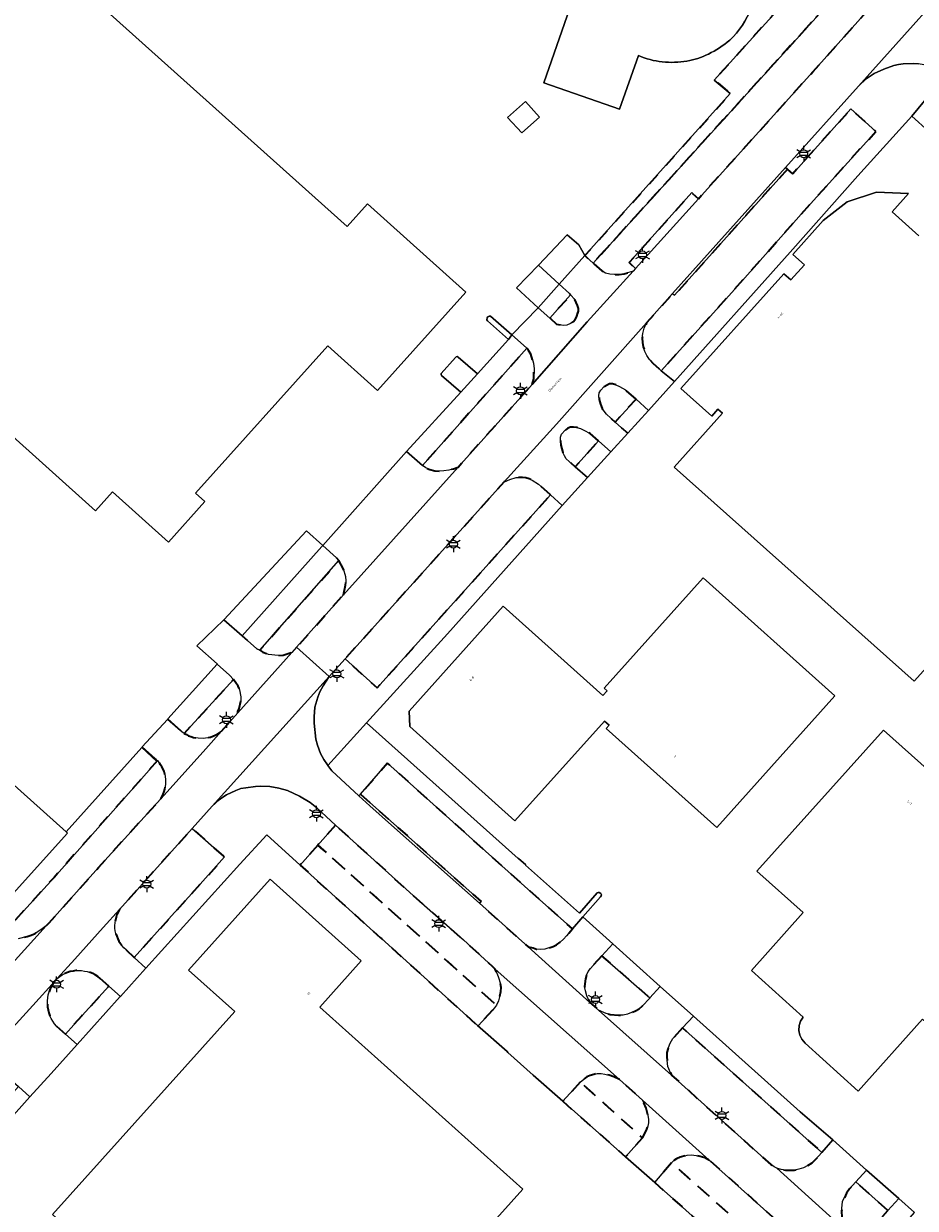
# Model space of a CAD drawing. Extents: x 105780 to 185197, y 477999 to 525027.
# Tile 223 of 562: x 107018 to 107160, y 478290 to 478479. Entities that reach past the tile are written whole.
import ezdxf
from ezdxf.enums import TextEntityAlignment as Align

# ---------------------------------------------------------------- set-up
doc = ezdxf.new("R2010")
doc.units = 0
doc.linetypes.add('XX-HIDDEN', pattern=[4, 2, -2])
for name, color, linetype, lineweight in [('B-GV-GR-HAAG_01-G', 252, 'GR-HAAG1', 13), ('B-GV-GR-MATERIAALGRENS-G', 252, 'XX-HIDDEN', 35), ('B-RO-IE-MEUBILAIR_WEGMEUBILAIR-S', 252, 'Continuous', 25), ('B-XX-KG-KADASTRAAL_BEBOUWING-G', 252, 'Continuous', 20), ('B1-WE-OG-BEBOUWING-T18', 7, 'Continuous', 18), ('B1-WE-OG-TERREIN_ERF-GV', 252, 'Continuous', 18), ('B1-WE-OG-TOPOGRAFIE-T18', 10, 'Continuous', 18), ('B1-WE-VH-VERHARDING_ASFALT-GV', 252, 'Continuous', 18), ('B1-WE-VH-VERHARDING_BETONSTRAATSTEEN-GV', 252, 'Continuous', 18), ('B1-WE-VH-VERHARDING_TEGEL-GV', 252, 'Continuous', 18)]:
    doc.layers.add(name, color=color, linetype=linetype, lineweight=lineweight)
doc.styles.add('NLCS-ISO', font='NLCS-ISO.ttf')
doc.styles.add('NLCS-ISO-M200-T18', font='NLCS-ISO.ttf', dxfattribs={"height": 0.36})
doc.linetypes.add('GR-HAAG1', pattern='A,6,[176,NLCS.shx,S=0.125,R=0,X=0,Y=0],-2', length=8)

# ---------------------------------------------------------------- blocks, each defined once
blk = doc.blocks.new('B-SIE-WEG_LICHTMAST-SO')
at = {"ltscale": 0.1}
for p, q in [((-1.1, 0.63), (-2.19, 1.27)), ((0, 1.27), (0, 2.53)), ((1.1, 0.63), (2.19, 1.27)), ((-1.1, -0.63), (-2.19, -1.27)), ((0, -1.27), (0, -2.53)), ((1.1, -0.63), (2.19, -1.27))]:
    blk.add_line(p, q, dxfattribs=at)
at = {"flags": 128}
for points in [[(-1.16, 0.5), (1.16, 0.5)], [(-1.16, -0.5), (1.16, -0.5)]]:
    blk.add_lwpolyline(points, dxfattribs=at)
at = {"ltscale": 0.1}
blk.add_circle((0, 0), 1.27, dxfattribs=at)
at = {"style": 'NLCS-ISO'}
blk.add_attdef('TYPE', text='', height=1.8, dxfattribs=at).set_placement((0, 2.53), align=Align.BOTTOM_CENTER)

msp = doc.modelspace()

# ---------------------------------------------------------------- linework, layer by layer
at = {"layer": 'B-GV-GR-HAAG_01-G', "flags": 128}
for points in [[(107160.185, 478497.383), (107156.03, 478501.144), (107146.627, 478490.411), (107128.281, 478470.072), (107130.83, 478467.921), (107107.648, 478442.053), (107108.454, 478441.318), (107108.957, 478440.859)], [(107105.376, 478435.788), (107105.196, 478435.999), (107103.553, 478437.499), (107100.185, 478433.752), (107102.052, 478432.091)], [(107098.384, 478427.292), (107097.399, 478428.214), (107096.022, 478429.417), (107095.456, 478428.691), (107090.506, 478423.21), (107087.889, 478420.25), (107079.23, 478410.823), (107081.752, 478408.583)], [(107068.436, 478393.397), (107068.057, 478393.853), (107065.858, 478395.827), (107065.727, 478395.681), (107053.002, 478381.41), (107053.855, 478380.66), (107055.37, 478379.329), (107055.814, 478379.091)], [(107051.635, 478374.421), (107051.004, 478375.115), (107049.025, 478376.893), (107041.173, 478368.146), (107043.755, 478365.845)], [(106987.756, 478363.172), (106983.729, 478366.796), (106981.637, 478364.45), (107015.373, 478334.472), (107023.017, 478342.868), (107039.386, 478361.379), (107036.987, 478363.574), (107024.971, 478350.12), (107025.16, 478349.95), (107015.09, 478338.7)]]:
    msp.add_lwpolyline(points, close=True, dxfattribs=at)
at = {"layer": 'B-GV-GR-MATERIAALGRENS-G', "flags": 128}
for points in [[(107160.185, 478497.383), (107156.03, 478501.144), (107146.627, 478490.411), (107128.281, 478470.072), (107130.83, 478467.921), (107107.648, 478442.053), (107108.454, 478441.318), (107108.957, 478440.859)], [(107161.058, 478490.506), (107161.63, 478491.591), (107161.899, 478492.548), (107161.994, 478493.267), (107162.011, 478493.974), (107161.644, 478495.258), (107161.343, 478495.944), (107160.431, 478497.158), (107160.185, 478497.383), (107108.957, 478440.859), (107110.321, 478439.615), (107110.939, 478439.283), (107111.617, 478439.119), (107112.387, 478439.037), (107113.094, 478439.024), (107113.897, 478439.144), (107115.315, 478439.581), (107115.697, 478440.001), (107114.702, 478440.948), (107124.68, 478452.11), (107125.755, 478451.135), (107143.962, 478471.357)], [(107139.926, 478455.866), (107121.936, 478435.734), (107121.637, 478436), (107117.457, 478431.322), (107117.121, 478430.475), (107116.901, 478429.655), (107116.8, 478428.883), (107116.836, 478428.192), (107116.953, 478427.487), (107117.206, 478426.767), (107117.537, 478426.108), (107117.752, 478425.794), (107117.945, 478425.511), (107118.491, 478424.92), (107119.807, 478423.703), (107131.537, 478436.73), (107142.146, 478448.682), (107154.036, 478461.877), (107150.064, 478465.463), (107140.79, 478455.105)], [(107106.602, 478433.164), (107106.6, 478433.623), (107106.462, 478434.124), (107106.017, 478435.034), (107105.376, 478435.788), (107102.052, 478432.091), (107103.122, 478431.138), (107104.193, 478430.924), (107104.787, 478430.985), (107105.335, 478431.21), (107105.755, 478431.516), (107106.104, 478431.886), (107106.324, 478432.257)], [(107099.241, 478421.492), (107099.489, 478422.379), (107099.534, 478423.982), (107099.468, 478424.876), (107099.029, 478426.311), (107098.676, 478426.943), (107098.384, 478427.292), (107081.752, 478408.583), (107082.267, 478408.214), (107082.948, 478407.918), (107083.71, 478407.749), (107084.475, 478407.693), (107085.178, 478407.724), (107085.947, 478407.851), (107086.714, 478408.055), (107087.418, 478408.328)], [(107115.803, 478419.168), (107114.12, 478420.653), (107113.176, 478421.187), (107112.572, 478421.451), (107112.042, 478421.611), (107111.568, 478421.597), (107110.687, 478421.104), (107110.168, 478420.589), (107109.934, 478420.144), (107109.87, 478419.714), (107109.944, 478419.095), (107110.121, 478418.349), (107110.393, 478417.679), (107111.065, 478416.772), (107112.465, 478415.512)], [(107109.835, 478412.534), (107108.504, 478413.692), (107107.498, 478414.236), (107106.929, 478414.458), (107106.34, 478414.62), (107105.817, 478414.695), (107105.349, 478414.68), (107104.934, 478414.514), (107104.501, 478414.221), (107103.911, 478413.55), (107103.783, 478413.115), (107103.739, 478412.471), (107103.787, 478411.807), (107104.11, 478410.672), (107104.383, 478410.113), (107104.686, 478409.633), (107106.105, 478408.342)], [(107102.165, 478403.885), (107100.233, 478405.615), (107099.252, 478406.233), (107098.773, 478406.449), (107098.25, 478406.594), (107097.698, 478406.66), (107096.688, 478406.65), (107095.655, 478406.317), (107094.792, 478405.967), (107069.414, 478377.74), (107074.533, 478373.1)], [(107069.164, 478387.959), (107069.5, 478389.461), (107069.558, 478390.154), (107069.486, 478390.854), (107069.123, 478392.164), (107068.436, 478393.397), (107055.814, 478379.091), (107056.316, 478378.822), (107057.203, 478378.45), (107058.745, 478378.272), (107059.542, 478378.315), (107060.947, 478378.765), (107061.683, 478379.588)], [(107071.875, 478356.161), (107091.086, 478339.028), (107090.821, 478338.731), (107098.608, 478331.787), (107099.374, 478331.645), (107099.952, 478331.438), (107100.642, 478331.377), (107101.267, 478331.427), (107102.577, 478331.826), (107103.113, 478332.116), (107103.707, 478332.527), (107104.249, 478333.002), (107104.69, 478333.522), (107105.665, 478334.67), (107098.527, 478340.982), (107076.192, 478361.084)], [(107067.882, 478351.199), (107065.075, 478348.036), (107093.528, 478322.48), (107093.541, 478322.498), (107093.883, 478323.158), (107094.257, 478324.674), (107094.28, 478325.318), (107094.198, 478325.899), (107093.829, 478327.064), (107093.334, 478328.213), (107092.966, 478328.589), (107088.282, 478332.894), (107080.249, 478339.99)], [(107065.075, 478348.036), (107062.231, 478344.832), (107075.049, 478333.252), (107075.212, 478333.104), (107090.541, 478319.227), (107090.669, 478319.26), (107092.98, 478321.718), (107093.234, 478322.071), (107093.528, 478322.48)], [(107110.363, 478330.377), (107108.53, 478328.354), (107108.155, 478327.837), (107107.898, 478327.297), (107107.722, 478326.712), (107107.609, 478325.46), (107107.722, 478324.761), (107107.966, 478323.974), (107108.454, 478322.903), (107109.797, 478321.7), (107111.032, 478321.174), (107111.659, 478320.999), (107113.018, 478320.875), (107113.747, 478320.891), (107114.448, 478321.042), (107115.712, 478321.597), (107116.277, 478321.922), (107116.772, 478322.309), (107117.985, 478323.616), (107118.005, 478323.639)], [(107123.207, 478318.854), (107121.675, 478317.184), (107121.227, 478316.425), (107120.963, 478315.749), (107120.733, 478314.945), (107120.718, 478314.249), (107120.86, 478312.684), (107121.46, 478311.319), (107137.313, 478297.044), (107137.838, 478296.707), (107138.263, 478296.493), (107138.932, 478296.281), (107139.635, 478296.139), (107141.047, 478296.185), (107141.775, 478296.312), (107142.487, 478296.55), (107143.177, 478296.906), (107143.865, 478297.354), (107144.434, 478297.853), (107145.433, 478298.996)], [(107113.172, 478310.63), (107112.269, 478311.068), (107111.538, 478311.316), (107110.837, 478311.49), (107110.228, 478311.574), (107109.639, 478311.564), (107109.049, 478311.45), (107108.484, 478311.275), (107107.971, 478311.042), (107107.454, 478310.702), (107106.912, 478310.211), (107116.807, 478301.325), (107117.493, 478302.564), (107117.704, 478303.178), (107117.78, 478303.733), (107117.779, 478304.314), (107117.702, 478304.895), (107117.424, 478306.049), (107116.852, 478307.325)], [(107106.912, 478310.211), (107104.12, 478307.145), (107114.134, 478298.312), (107116.807, 478301.325)], [(107127.464, 478297.761), (107126.832, 478298.113), (107125.367, 478298.52), (107124.661, 478298.592), (107123.962, 478298.532), (107122.809, 478298.233), (107122.256, 478297.996), (107121.829, 478297.683), (107121.477, 478297.342), (107137.812, 478282.75), (107140.192, 478285.489), (107139.863, 478285.777), (107140.236, 478286.314)], [(107121.477, 478297.342), (107118.769, 478294.186), (107135.108, 478279.639), (107137.812, 478282.75)], [(107155.965, 478289.732), (107150.817, 478294.297), (107149.851, 478293.184), (107149.358, 478292.514), (107148.74, 478291.179), (107148.559, 478289.536), (107148.592, 478288.784), (107148.772, 478288.008), (107149.02, 478287.262), (107149.454, 478286.317), (107151.051, 478284.736), (107151.382, 478285.072), (107151.592, 478284.884)]]:
    msp.add_lwpolyline(points, close=True, dxfattribs=at)
for points in [[(107052.324, 478369.1), (107052.315, 478369.358), (107052.507, 478369.831), (107052.773, 478370.99), (107052.797, 478371.686), (107052.583, 478372.809), (107052.354, 478373.363), (107051.635, 478374.421), (107043.753, 478365.843)], [(107049.702, 478366.173), (107052.324, 478369.1)], [(107039.495, 478361.503), (107023.017, 478342.868), (107015.373, 478334.472), (106981.637, 478364.45), (106978.673, 478361.126), (107006.757, 478335.954), (107008.083, 478334.869), (107009.067, 478334.159), (107010.802, 478333.386), (107012.013, 478333.034), (107012.65, 478332.909), (107014.131, 478332.768), (107014.855, 478332.752), (107015.506, 478332.808), (107017.274, 478333.08), (107018.705, 478333.431), (107019.364, 478333.647), (107019.985, 478333.928), (107020.924, 478334.491), (107021.742, 478335.136), (107022.208, 478335.581), (107030.093, 478344.442), (107039.987, 478355.363), (107040.046, 478355.427)], [(107044.995, 478340.325), (107050.212, 478346.126), (107045.048, 478350.685), (107033.43, 478337.742)], [(107034.501, 478331.32), (107035.808, 478330.11), (107041.763, 478336.732), (107044.995, 478340.325)], [(107023.535, 478326.759), (107023.177, 478326.363)], [(107031.74, 478325.541), (107030.377, 478326.763)], [(107023.424, 478319.126), (107024.827, 478317.863), (107027.506, 478320.839), (107031.74, 478325.541)]]:
    msp.add_lwpolyline(points, dxfattribs=at)
for points in [[(107043.753, 478365.843, 0.3212801), (107049.702, 478366.173)], [(107040.046, 478355.427, 0.3387406), (107039.495, 478361.503)], [(107033.43, 478337.742, 0.3682236), (107034.501, 478331.32)], [(107030.377, 478326.763, 0.3652061), (107023.535, 478326.759)], [(107023.177, 478326.363, 0.3720022), (107023.424, 478319.126)]]:
    msp.add_lwpolyline(points, format="xyb", dxfattribs=at)
at = {"layer": 'B-XX-KG-KADASTRAAL_BEBOUWING-G', "flags": 128}
for points in [[(107142.481, 478505.001), (107137.661, 478513.309), (107132.99, 478510.599), (107119.902, 478533.157), (107117.728, 478534.531), (107114.481, 478532.654), (107111.452, 478537.891), (107109.305, 478536.649), (107107.187, 478540.31), (107100.894, 478536.669), (107096.888, 478543.594), (107043.827, 478512.899), (107059.399, 478485.98), (107112.573, 478516.722), (107114.112, 478517.612), (107122.008, 478503.886), (107107.29, 478487.369), (107101.081, 478469.624), (107113.159, 478465.398), (107116.191, 478473.968)], [(107160.908, 478445.215), (107156.633, 478449.061), (107159.25, 478451.95), (107154.11, 478452.19), (107149.44, 478450.64), (107145.63, 478447.65), (107140.79, 478442.21), (107142.639, 478440.582), (107140.477, 478438.169), (107139.36, 478439.17), (107122.96, 478420.86), (107127.861, 478416.469), (107128.849, 478417.572), (107129.593, 478416.905), (107121.894, 478408.308), (107160.164, 478374.178), (107170.385, 478385.546)]]:
    msp.add_lwpolyline(points, dxfattribs=at)
for points in [[(107000, 478427.908), (107029.61, 478401.32), (107032.35, 478404.38), (107041.24, 478396.34), (107047.04, 478402.84), (107045.59, 478404.139), (107066.68, 478427.68), (107074.6, 478420.55), (107088.69, 478436.25), (107072.997, 478450.341), (107069.726, 478446.699), (107017.658, 478493.452), (106977.193, 478448.387)], [(107100.395, 478464.159), (107098.153, 478466.648), (107095.333, 478464.108), (107097.575, 478461.619)], [(106987.756, 478363.172), (107015.09, 478338.7), (107025.16, 478349.95), (107024.971, 478350.12), (107001.134, 478371.484), (107003.66, 478374.35), (107003.22, 478382.33), (107000.39, 478384.92), (107015.26, 478401.53), (106975.37, 478437.3), (106951.002, 478410.125), (106990.662, 478374.562), (106988.526, 478372.179), (106992.576, 478368.547)], [(107147.517, 478371.823), (107126.523, 478390.677), (107110.705, 478373.065), (107111.174, 478372.644), (107110.506, 478371.901), (107094.64, 478386.15), (107079.62, 478369.39), (107079.76, 478366.93), (107096.5, 478351.91), (107110.762, 478367.791), (107111.491, 478367.137), (107111.05, 478366.647), (107128.663, 478350.829)], [(107188.989, 478336.188), (107155.25, 478366.38), (107135.08, 478343.84), (107142.431, 478337.261), (107134.19, 478328.03), (107142.43, 478320.56), (107142.04, 478319.94), (107141.81, 478319.25), (107141.75, 478318.46), (107141.92, 478317.68), (107142.24, 478317.05), (107142.76, 478316.44), (107151.21, 478308.78), (107161.466, 478320.226), (107168.838, 478313.67)], [(107071.98, 478329.56), (107057.47, 478342.6), (107044.46, 478328.07), (107051.824, 478321.466), (107022.78, 478289.08), (107062.307, 478253.63), (107097.75, 478293.15), (107065.367, 478322.184)]]:
    msp.add_lwpolyline(points, close=True, dxfattribs=at)
for points in [[(107130.742, 478476.425, 0.2346245), (107134.938, 478487.638)], [(107127.344, 478474.204, 0.0515634), (107130.742, 478476.425)], [(107116.191, 478473.968, 0.0748557), (107119.986, 478472.97)], [(107123.909, 478473.086, 0.0739729), (107127.344, 478474.204)], [(107119.986, 478472.97, 0.0688175), (107123.909, 478473.086)]]:
    msp.add_lwpolyline(points, format="xyb", dxfattribs=at)
at = {"layer": 'B1-WE-OG-TERREIN_ERF-GV', "flags": 128}
for points in [[(107116.191, 478473.968), (107113.159, 478465.398), (107101.081, 478469.624), (107107.29, 478487.369), (107122.008, 478503.886), (107114.112, 478517.612), (107112.573, 478516.722), (107059.399, 478485.98)], [(107001.134, 478371.484), (107024.971, 478350.12), (107036.987, 478363.574), (107037.079, 478363.674), (107041.116, 478368.083), (107041.173, 478368.146), (107049.025, 478376.893), (107048.996, 478376.919), (107045.787, 478379.801), (107050.092, 478383.965), (107063.272, 478398.147), (107065.858, 478395.827), (107079.23, 478410.823), (107087.889, 478420.25), (107084.793, 478422.934), (107084.729, 478423.028), (107084.746, 478423.233), (107087.006, 478425.831), (107087.106, 478425.927), (107087.271, 478425.961), (107087.451, 478425.88), (107090.506, 478423.21), (107095.456, 478428.691), (107092.131, 478431.631), (107092.011, 478431.837), (107092.068, 478432.136), (107092.171, 478432.27), (107092.395, 478432.414), (107092.606, 478432.4), (107096.022, 478429.417), (107100.185, 478433.752), (107096.741, 478436.904), (107100.24, 478440.524), (107104.814, 478445.358), (107106.684, 478443.763), (107107.648, 478442.053), (107130.83, 478467.921), (107128.281, 478470.072), (107146.627, 478490.411)], [(107167.92, 478456.976), (107159.759, 478464.303), (107151.148, 478454.771), (107140.347, 478442.583), (107121.919, 478421.989), (107117.784, 478417.368), (107114.496, 478413.737), (107111.803, 478410.763), (107108.074, 478406.646), (107104.048, 478402.199), (107085.741, 478381.731), (107072.842, 478367.533), (107097.013, 478345.871), (107097.042, 478345.903), (107098.206, 478344.863), (107098.176, 478344.83), (107106.799, 478337.185), (107109.587, 478340.384), (107109.748, 478340.448), (107109.937, 478340.442), (107110.165, 478340.274), (107110.28, 478340.085), (107110.256, 478339.948), (107110.132, 478339.749), (107107.332, 478336.565), (107112.085, 478332.28), (107119.631, 478325.477), (107124.939, 478320.723), (107141.94, 478305.496), (107147.166, 478300.981), (107152.556, 478296.162), (107157.676, 478291.629), (107160.208, 478289.387)], [(107170.385, 478385.546), (107160.164, 478374.178), (107121.894, 478408.308), (107129.593, 478416.905), (107128.849, 478417.572), (107127.861, 478416.469), (107122.96, 478420.86), (107139.36, 478439.17), (107140.477, 478438.169), (107142.639, 478440.582), (107140.79, 478442.21), (107145.63, 478447.65), (107149.44, 478450.64), (107154.11, 478452.19), (107159.25, 478451.95), (107156.633, 478449.061), (107160.908, 478445.215)], [(107135.108, 478279.639), (107118.769, 478294.186), (107114.134, 478298.312), (107104.12, 478307.145), (107099.399, 478311.314), (107095.365, 478314.916), (107095.241, 478315.081), (107090.541, 478319.227), (107075.212, 478333.104), (107075.049, 478333.252), (107062.231, 478344.832), (107056.917, 478349.639), (107052.655, 478345.002), (107037.658, 478328.397), (107037.585, 478328.316), (107033.595, 478323.878), (107033.583, 478323.864), (107026.715, 478316.224), (107026.685, 478316.19), (107022.568, 478311.61), (107019.181, 478307.842), (107012.632, 478300.557)]]:
    msp.add_lwpolyline(points, dxfattribs=at)
for points in [[(107000, 478427.908), (106977.193, 478448.387), (107017.658, 478493.452), (107069.726, 478446.699), (107072.997, 478450.341), (107088.69, 478436.25), (107074.6, 478420.55), (107066.68, 478427.68), (107045.59, 478404.139), (107047.04, 478402.84), (107041.24, 478396.34), (107032.35, 478404.38), (107029.61, 478401.32)], [(107100.395, 478464.159), (107097.575, 478461.619), (107095.333, 478464.108), (107098.153, 478466.648)], [(107107.648, 478442.053), (107106.684, 478443.763), (107104.814, 478445.358), (107100.24, 478440.524), (107103.553, 478437.499)], [(107103.553, 478437.499), (107100.24, 478440.524), (107096.741, 478436.904), (107100.185, 478433.752)], [(107092.606, 478432.4), (107092.395, 478432.414), (107092.171, 478432.27), (107092.068, 478432.136), (107092.011, 478431.837), (107092.131, 478431.631), (107095.456, 478428.691), (107096.022, 478429.417)], [(107090.506, 478423.21), (107087.451, 478425.88), (107087.271, 478425.961), (107087.106, 478425.927), (107087.006, 478425.831), (107084.746, 478423.233), (107084.729, 478423.028), (107084.793, 478422.934), (107087.889, 478420.25)], [(107065.727, 478395.681), (107065.858, 478395.827), (107063.272, 478398.147), (107050.092, 478383.965), (107053.002, 478381.41)], [(107147.517, 478371.823), (107128.663, 478350.829), (107111.05, 478366.647), (107111.491, 478367.137), (107110.762, 478367.791), (107096.5, 478351.91), (107079.76, 478366.93), (107079.62, 478369.39), (107094.64, 478386.15), (107110.506, 478371.901), (107111.174, 478372.644), (107110.705, 478373.065), (107126.523, 478390.677)], [(107188.989, 478336.188), (107168.838, 478313.67), (107161.466, 478320.226), (107151.21, 478308.78), (107142.76, 478316.44), (107142.24, 478317.05), (107141.92, 478317.68), (107141.75, 478318.46), (107141.81, 478319.25), (107142.04, 478319.94), (107142.43, 478320.56), (107134.19, 478328.03), (107142.431, 478337.261), (107135.08, 478343.84), (107155.25, 478366.38)], [(107071.98, 478329.56), (107065.367, 478322.184), (107097.75, 478293.15), (107062.307, 478253.63), (107022.78, 478289.08), (107051.824, 478321.466), (107044.46, 478328.07), (107057.47, 478342.6)]]:
    msp.add_lwpolyline(points, close=True, dxfattribs=at)
at = {"layer": 'B1-WE-OG-TERREIN_ERF-GV'}
for points in [[(107134.938, 478487.638, -0.2346245), (107130.742, 478476.425)], [(107130.742, 478476.425, -0.0515634), (107127.344, 478474.204)], [(107119.986, 478472.97, -0.0748557), (107116.191, 478473.968)], [(107127.344, 478474.204, -0.0739729), (107123.909, 478473.086)], [(107123.909, 478473.086, -0.0688175), (107119.986, 478472.97)]]:
    msp.add_lwpolyline(points, format="xyb", dxfattribs=at)
at = {"layer": 'B1-WE-VH-VERHARDING_ASFALT-GV', "flags": 128}
msp.add_lwpolyline([(107121.637, 478436), (107139.626, 478456.13), (107151.274, 478469.091), (107170.993, 478491.154), (107165.724, 478495.863), (107161.058, 478490.506), (107143.962, 478471.357), (107125.755, 478451.135), (107115.697, 478440.001), (107115.315, 478439.581), (107107.982, 478431.508), (107099.241, 478421.492), (107087.418, 478408.328), (107069.164, 478387.959), (107061.683, 478379.588), (107066.87, 478374.911), (107069.414, 478377.74), (107094.792, 478405.967), (107103.106, 478415.164), (107117.457, 478431.322)], close=True, dxfattribs=at)
for points in [[(107170.993, 478491.154), (107151.274, 478469.091), (107152.477, 478470.283), (107153.752, 478471.12), (107155.299, 478471.815), (107156.908, 478472.379), (107157.629, 478472.555), (107158.384, 478472.659), (107160.066, 478472.68), (107160.85, 478472.631)], [(107015.378, 478317.741), (107019.634, 478322.447), (107023.177, 478326.363), (107023.535, 478326.759), (107026.329, 478329.848), (107030.86, 478334.879), (107033.43, 478337.742), (107045.048, 478350.685), (107048.238, 478354.254), (107066.87, 478374.911), (107061.683, 478379.588), (107060.947, 478378.765), (107052.324, 478369.1), (107049.702, 478366.173), (107047.199, 478363.379), (107042.492, 478358.127), (107040.046, 478355.427), (107039.987, 478355.363), (107030.093, 478344.442), (107022.208, 478335.581), (107021.742, 478335.136), (107003.967, 478315.487)], [(107149.454, 478286.317), (107138.263, 478296.493), (107137.838, 478296.707), (107137.313, 478297.044), (107121.46, 478311.319), (107109.797, 478321.7), (107108.454, 478322.903), (107098.608, 478331.787), (107090.821, 478338.731), (107076.826, 478351.211), (107073.372, 478354.291), (107071.612, 478355.861), (107067.297, 478359.89), (107066.652, 478360.719), (107066.588, 478360.802), (107066.003, 478361.688), (107065.517, 478362.646), (107065.004, 478363.961), (107064.746, 478364.897), (107064.46, 478367.487), (107064.473, 478368.472), (107064.595, 478370), (107065.057, 478371.6), (107065.395, 478372.466), (107065.913, 478373.427), (107066.87, 478374.911), (107048.238, 478354.254), (107049.348, 478355.262), (107049.914, 478355.686), (107050.51, 478356.04), (107052.001, 478356.75), (107052.787, 478357.035), (107053.579, 478357.178), (107055.134, 478357.358), (107055.939, 478357.396), (107057.425, 478357.355), (107058.858, 478357.098), (107060.237, 478356.719), (107062.124, 478355.822), (107063.872, 478354.809), (107064.915, 478353.943), (107067.882, 478351.199), (107080.249, 478339.99), (107088.282, 478332.894), (107092.966, 478328.589), (107093.334, 478328.213), (107113.172, 478310.63), (107116.852, 478307.325), (107127.464, 478297.761), (107140.236, 478286.314)], [(107003.967, 478315.487), (107021.742, 478335.136), (107020.924, 478334.491), (107019.985, 478333.928), (107019.364, 478333.647), (107018.705, 478333.431), (107017.274, 478333.08)]]:
    msp.add_lwpolyline(points, dxfattribs=at)
at = {"layer": 'B1-WE-VH-VERHARDING_BETONSTRAATSTEEN-GV', "flags": 128}
for points in [[(107165.156, 478462.936), (107166.097, 478463.972), (107169.845, 478468.099), (107167.3, 478470.301), (107165.586, 478471.336), (107159.759, 478464.303), (107167.92, 478456.976), (107178.749, 478447.318), (107180.435, 478449.202)], [(107115.315, 478439.581), (107113.897, 478439.144), (107113.094, 478439.024), (107112.387, 478439.037), (107111.617, 478439.119), (107110.939, 478439.283), (107110.321, 478439.615), (107108.957, 478440.859), (107108.454, 478441.318), (107107.648, 478442.053), (107103.553, 478437.499), (107105.196, 478435.999), (107105.376, 478435.788), (107106.017, 478435.034), (107106.462, 478434.124), (107106.6, 478433.623), (107106.602, 478433.164), (107106.324, 478432.257), (107106.104, 478431.886), (107105.755, 478431.516), (107105.335, 478431.21), (107104.787, 478430.985), (107104.193, 478430.924), (107103.122, 478431.138), (107102.052, 478432.091), (107100.185, 478433.752), (107096.022, 478429.417), (107097.399, 478428.214), (107098.384, 478427.292), (107098.676, 478426.943), (107099.029, 478426.311), (107099.468, 478424.876), (107099.534, 478423.982), (107099.489, 478422.379), (107099.241, 478421.492), (107107.982, 478431.508)], [(107111.065, 478416.772), (107110.393, 478417.679), (107110.121, 478418.349), (107109.944, 478419.095), (107109.87, 478419.714), (107109.934, 478420.144), (107110.168, 478420.589), (107110.687, 478421.104), (107111.568, 478421.597), (107112.042, 478421.611), (107112.572, 478421.451), (107113.176, 478421.187), (107114.12, 478420.653), (107115.803, 478419.168), (107117.784, 478417.368), (107121.919, 478421.989), (107119.807, 478423.703), (107118.491, 478424.92), (107117.945, 478425.511), (107117.752, 478425.794), (107117.537, 478426.108), (107117.206, 478426.767), (107116.953, 478427.487), (107116.836, 478428.192), (107116.8, 478428.883), (107116.901, 478429.655), (107117.121, 478430.475), (107117.457, 478431.322), (107103.106, 478415.164), (107094.792, 478405.967), (107095.655, 478406.317), (107096.688, 478406.65), (107097.698, 478406.66), (107098.25, 478406.594), (107098.773, 478406.449), (107099.252, 478406.233), (107100.233, 478405.615), (107102.165, 478403.885), (107104.048, 478402.199), (107108.074, 478406.646), (107106.105, 478408.342), (107104.686, 478409.633), (107104.383, 478410.113), (107104.11, 478410.672), (107103.787, 478411.807), (107103.739, 478412.471), (107103.783, 478413.115), (107103.911, 478413.55), (107104.501, 478414.221), (107104.934, 478414.514), (107105.349, 478414.68), (107105.817, 478414.695), (107106.34, 478414.62), (107106.929, 478414.458), (107107.498, 478414.236), (107108.504, 478413.692), (107109.835, 478412.534), (107111.803, 478410.763), (107114.496, 478413.737), (107113.498, 478414.609), (107112.465, 478415.512)], [(107087.418, 478408.328), (107086.714, 478408.055), (107085.947, 478407.851), (107085.178, 478407.724), (107084.475, 478407.693), (107083.71, 478407.749), (107082.948, 478407.918), (107082.267, 478408.214), (107081.752, 478408.583), (107079.23, 478410.823), (107065.858, 478395.827), (107068.057, 478393.853), (107068.436, 478393.397), (107069.123, 478392.164), (107069.486, 478390.854), (107069.558, 478390.154), (107069.5, 478389.461), (107069.164, 478387.959)], [(107056.316, 478378.822), (107055.814, 478379.091), (107055.37, 478379.329), (107053.855, 478380.66), (107053.002, 478381.41), (107050.092, 478383.965), (107045.787, 478379.801), (107048.996, 478376.919), (107049.025, 478376.893), (107051.004, 478375.115), (107051.635, 478374.421), (107052.354, 478373.363), (107052.583, 478372.809), (107052.797, 478371.686), (107052.773, 478370.99), (107052.507, 478369.831), (107052.315, 478369.358), (107052.324, 478369.1), (107060.947, 478378.765), (107059.542, 478378.315), (107058.745, 478378.272), (107057.203, 478378.45)], [(107112.085, 478332.28), (107107.332, 478336.565), (107105.665, 478334.67), (107104.69, 478333.522), (107104.249, 478333.002), (107103.707, 478332.527), (107103.113, 478332.116), (107102.577, 478331.826), (107101.267, 478331.427), (107100.642, 478331.377), (107099.952, 478331.438), (107099.374, 478331.645), (107098.608, 478331.787), (107108.454, 478322.903), (107107.966, 478323.974), (107107.722, 478324.761), (107107.609, 478325.46), (107107.722, 478326.712), (107107.898, 478327.297), (107108.155, 478327.837), (107108.53, 478328.354), (107110.363, 478330.377)], [(107093.334, 478328.213), (107093.829, 478327.064), (107094.198, 478325.899), (107094.28, 478325.318), (107094.257, 478324.674), (107093.883, 478323.158), (107093.541, 478322.498), (107093.528, 478322.48), (107093.234, 478322.071), (107092.98, 478321.718), (107090.669, 478319.26), (107090.541, 478319.227), (107095.241, 478315.081), (107095.365, 478314.916), (107099.399, 478311.314), (107104.12, 478307.145), (107106.912, 478310.211), (107107.454, 478310.702), (107107.971, 478311.042), (107108.484, 478311.275), (107109.049, 478311.45), (107109.639, 478311.564), (107110.228, 478311.574), (107110.837, 478311.49), (107111.538, 478311.316), (107112.269, 478311.068), (107113.172, 478310.63)], [(107124.939, 478320.723), (107119.631, 478325.477), (107118.005, 478323.639), (107117.985, 478323.616), (107116.772, 478322.309), (107116.277, 478321.922), (107115.712, 478321.597), (107114.448, 478321.042), (107113.747, 478320.891), (107113.018, 478320.875), (107111.659, 478320.999), (107111.032, 478321.174), (107109.797, 478321.7), (107121.46, 478311.319), (107120.86, 478312.684), (107120.718, 478314.249), (107120.733, 478314.945), (107120.963, 478315.749), (107121.227, 478316.425), (107121.675, 478317.184), (107123.207, 478318.854)], [(107116.852, 478307.325), (107117.424, 478306.049), (107117.702, 478304.895), (107117.779, 478304.314), (107117.78, 478303.733), (107117.704, 478303.178), (107117.493, 478302.564), (107116.807, 478301.325), (107114.134, 478298.312), (107118.769, 478294.186), (107121.477, 478297.342), (107121.829, 478297.683), (107122.256, 478297.996), (107122.809, 478298.233), (107123.962, 478298.532), (107124.661, 478298.592), (107125.367, 478298.52), (107126.832, 478298.113), (107127.464, 478297.761)], [(107150.817, 478294.297), (107152.556, 478296.162), (107147.166, 478300.981), (107145.433, 478298.996), (107144.434, 478297.853), (107143.865, 478297.354), (107143.177, 478296.906), (107142.487, 478296.55), (107141.775, 478296.312), (107141.047, 478296.185), (107139.635, 478296.139), (107138.932, 478296.281), (107138.263, 478296.493), (107149.454, 478286.317), (107149.02, 478287.262), (107148.772, 478288.008), (107148.592, 478288.784), (107148.559, 478289.536), (107148.74, 478291.179), (107149.358, 478292.514), (107149.851, 478293.184)], [(107158.484, 478287.466), (107160.208, 478289.387), (107157.676, 478291.629), (107155.965, 478289.732), (107151.592, 478284.884), (107151.382, 478285.072), (107151.051, 478284.736), (107153.967, 478282.069), (107154.312, 478282.447), (107154.133, 478282.619)]]:
    msp.add_lwpolyline(points, close=True, dxfattribs=at)
for points in [[(107043.184, 478366.262), (107041.116, 478368.083), (107037.079, 478363.674), (107039.142, 478361.851)], [(107040.046, 478355.427), (107042.492, 478358.127), (107047.199, 478363.379), (107049.702, 478366.173)], [(107033.43, 478337.742), (107030.86, 478334.879), (107026.329, 478329.848), (107023.535, 478326.759)], [(107030.377, 478326.763), (107031.74, 478325.541), (107033.595, 478323.878), (107037.585, 478328.316), (107037.658, 478328.397), (107035.808, 478330.11)], [(107035.808, 478330.11), (107034.501, 478331.32)], [(107023.177, 478326.363), (107019.634, 478322.447), (107015.378, 478317.741), (107011.563, 478313.523), (107008.952, 478310.552)], [(107024.827, 478317.863), (107023.424, 478319.126)], [(107016.091, 478310.643), (107017.339, 478309.512), (107019.181, 478307.842), (107022.568, 478311.61), (107026.685, 478316.19), (107024.827, 478317.863)]]:
    msp.add_lwpolyline(points, dxfattribs=at)
at = {"layer": 'B1-WE-VH-VERHARDING_BETONSTRAATSTEEN-GV'}
for points in [[(107043.753, 478365.843, -0.0365175), (107043.184, 478366.262)], [(107049.702, 478366.173, -0.3212801), (107043.753, 478365.843)], [(107039.142, 478361.851, -0.0242397), (107039.495, 478361.503)], [(107039.495, 478361.503, -0.3387406), (107040.046, 478355.427)], [(107034.501, 478331.32, -0.3682236), (107033.43, 478337.742)], [(107023.535, 478326.759, -0.3652061), (107030.377, 478326.763)], [(107023.424, 478319.126, -0.3720022), (107023.177, 478326.363)]]:
    msp.add_lwpolyline(points, format="xyb", dxfattribs=at)
at = {"layer": 'B1-WE-VH-VERHARDING_TEGEL-GV', "flags": 128}
for points in [[(107165.586, 478471.336), (107164.202, 478471.929), (107162.533, 478472.335), (107160.85, 478472.631), (107160.066, 478472.68), (107158.384, 478472.659), (107157.629, 478472.555), (107156.908, 478472.379), (107155.299, 478471.815), (107153.752, 478471.12), (107152.477, 478470.283), (107151.274, 478469.091), (107139.626, 478456.13), (107139.926, 478455.866), (107140.79, 478455.105), (107150.064, 478465.463), (107154.036, 478461.877), (107142.146, 478448.682), (107131.537, 478436.73), (107119.807, 478423.703), (107121.919, 478421.989), (107140.347, 478442.583), (107151.148, 478454.771), (107159.759, 478464.303)], [(107139.926, 478455.866), (107139.626, 478456.13), (107121.637, 478436), (107121.936, 478435.734)], [(107125.755, 478451.135), (107124.68, 478452.11), (107114.702, 478440.948), (107115.697, 478440.001)], [(107117.784, 478417.368), (107115.803, 478419.168), (107112.465, 478415.512), (107113.498, 478414.609), (107114.496, 478413.737)], [(107111.803, 478410.763), (107109.835, 478412.534), (107106.105, 478408.342), (107108.074, 478406.646)], [(107069.414, 478377.74), (107066.87, 478374.911), (107065.913, 478373.427), (107065.395, 478372.466), (107065.057, 478371.6), (107064.595, 478370), (107064.473, 478368.472), (107064.46, 478367.487), (107064.746, 478364.897), (107065.004, 478363.961), (107065.517, 478362.646), (107066.003, 478361.688), (107066.588, 478360.802), (107066.652, 478360.719), (107072.842, 478367.533), (107085.741, 478381.731), (107104.048, 478402.199), (107102.165, 478403.885), (107074.533, 478373.1)], [(107076.192, 478361.084), (107098.527, 478340.982), (107105.665, 478334.67), (107107.332, 478336.565), (107110.132, 478339.749), (107110.256, 478339.948), (107110.28, 478340.085), (107110.165, 478340.274), (107109.937, 478340.442), (107109.748, 478340.448), (107109.587, 478340.384), (107106.799, 478337.185), (107098.176, 478344.83), (107098.206, 478344.863), (107097.042, 478345.903), (107097.013, 478345.871), (107072.842, 478367.533), (107066.652, 478360.719), (107067.297, 478359.89), (107071.612, 478355.861), (107071.875, 478356.161)], [(107067.882, 478351.199), (107064.915, 478353.943), (107063.872, 478354.809), (107062.124, 478355.822), (107060.237, 478356.719), (107058.858, 478357.098), (107057.425, 478357.355), (107055.939, 478357.396), (107055.134, 478357.358), (107053.579, 478357.178), (107052.787, 478357.035), (107052.001, 478356.75), (107050.51, 478356.04), (107049.914, 478355.686), (107049.348, 478355.262), (107048.238, 478354.254), (107045.048, 478350.685), (107050.212, 478346.126), (107044.995, 478340.325), (107041.763, 478336.732), (107035.808, 478330.11), (107037.658, 478328.397), (107052.655, 478345.002), (107056.917, 478349.639), (107062.231, 478344.832), (107065.075, 478348.036)], [(107071.875, 478356.161), (107071.612, 478355.861), (107073.372, 478354.291), (107076.826, 478351.211), (107090.821, 478338.731), (107091.086, 478339.028)], [(107112.085, 478332.28), (107110.363, 478330.377), (107118.005, 478323.639), (107119.631, 478325.477)], [(107033.583, 478323.864), (107033.595, 478323.878), (107031.74, 478325.541), (107027.506, 478320.839), (107024.827, 478317.863), (107026.685, 478316.19), (107026.715, 478316.224)], [(107124.939, 478320.723), (107123.207, 478318.854), (107145.433, 478298.996), (107147.166, 478300.981), (107141.94, 478305.496)], [(107019.181, 478307.842), (107017.339, 478309.512), (107012.071, 478303.634), (107006.955, 478308.279), (107005.273, 478306.365), (107010.448, 478301.77), (107005.605, 478296.523), (107007.539, 478294.815), (107012.632, 478300.557)], [(107152.556, 478296.162), (107150.817, 478294.297), (107155.965, 478289.732), (107157.676, 478291.629)]]:
    msp.add_lwpolyline(points, close=True, dxfattribs=at)

# ---------------------------------------------------------------- block references
at = {"layer": 'B-RO-IE-MEUBILAIR_WEGMEUBILAIR-S', "xscale": 0.5, "yscale": 0.5, "zscale": 0.5}
for p in [(107142.525, 478458.307), (107116.827, 478442.179), (107097.363, 478420.492), (107086.678, 478396.025), (107068.102, 478375.332), (107050.494, 478368.015), (107064.839, 478353.03), (107037.794, 478341.8), (107084.341, 478335.49), (107023.413, 478325.813), (107109.329, 478323.388), (107129.487, 478304.891)]:
    msp.add_blockref('B-SIE-WEG_LICHTMAST-SO', p, dxfattribs=at)

# ---------------------------------------------------------------- texts
at = {"layer": 'B1-WE-OG-BEBOUWING-T18', "style": 'NLCS-ISO-M200-T18'}
for s, rotation, p in [('4-4C', 48.1, (107138.787, 478432.534)), ('6-8', 48.1, (107089.622, 478374.558)), ('3', 318.1, (107122, 478362.189)), ('5-7', 318.1, (107159.396, 478354.787)), ('10', 48.1, (107063.632, 478324.309))]:
    msp.add_text(s, height=0.36, rotation=rotation, dxfattribs=at).set_placement(p, align=Align.MIDDLE)
at = {"layer": 'B1-WE-OG-TOPOGRAFIE-T18', "style": 'NLCS-ISO-M200-T18'}
msp.add_text('Diamantlaan', height=0.36, rotation=48.1, dxfattribs=at).set_placement((107102.874, 478421.491), align=Align.MIDDLE)

doc.saveas('drawing.dxf')
